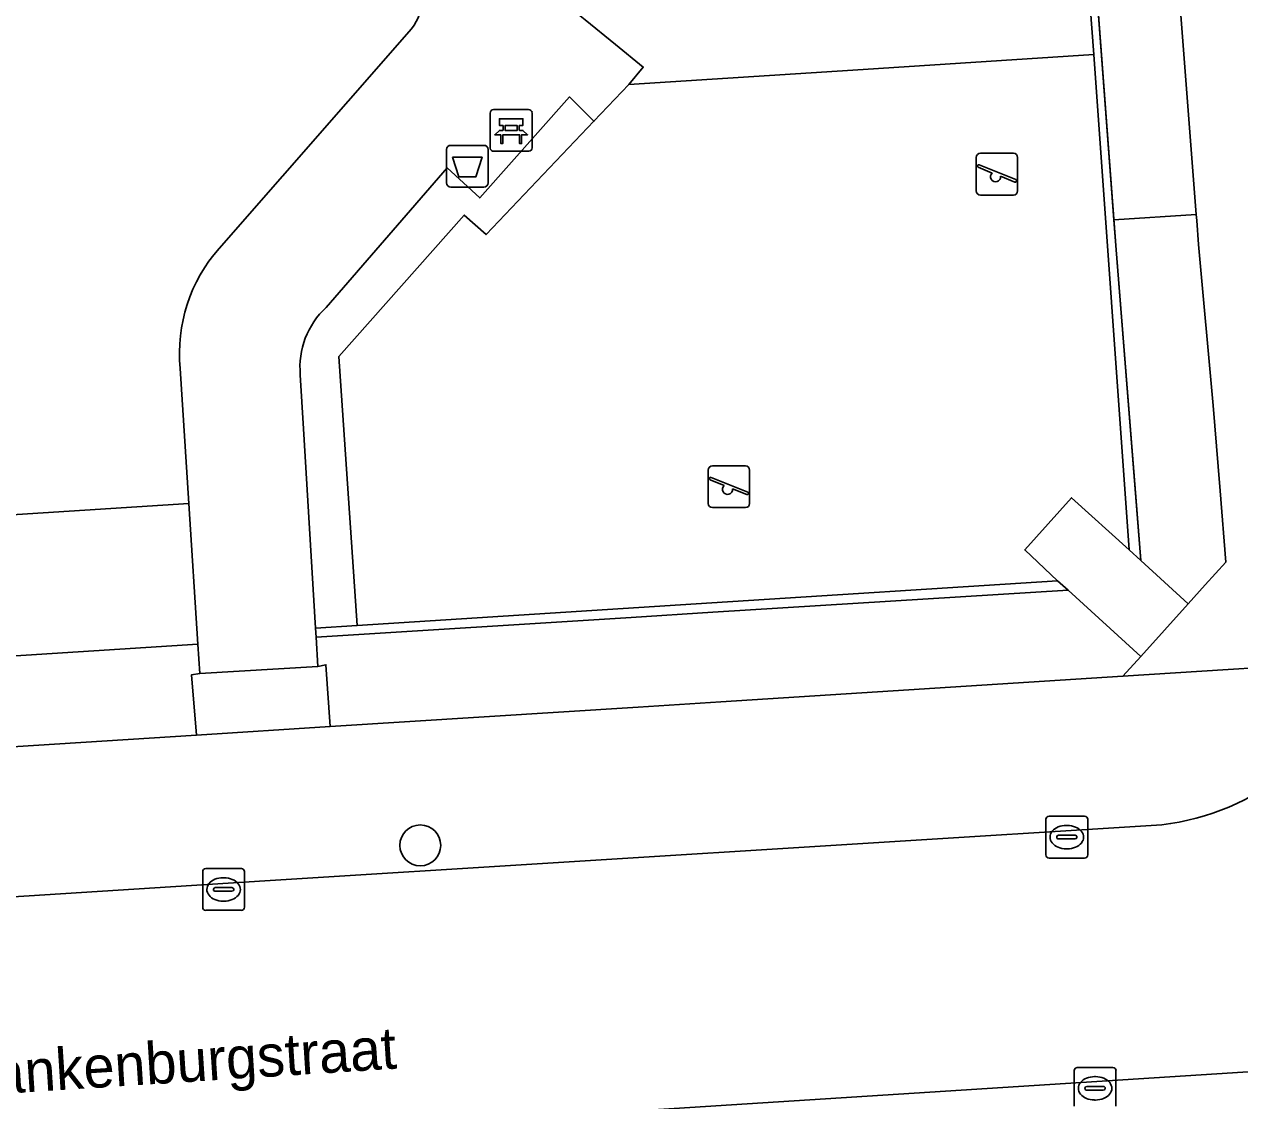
# Model space of a CAD drawing. Extents: x 159053 to 160042, y 380449 to 381423.
# Drawn here: x 159891.87 to 159920.97, y 381009.56 to 381035.33 of the extents above; entities that cross this region are included whole.
import ezdxf

# ---------------------------------------------------------------- set-up
doc = ezdxf.new("R2010")
doc.units = 0
for name, color, linetype in [('IMGEO_Afvalbak', 7, 'Continuous'), ('IMGEO_Bank', 7, 'Continuous'), ('IMGEO_Boom', 7, 'Continuous'), ('IMGEO_Groenvoorziening', 7, 'Continuous'), ('IMGEO_Haag', 7, 'Continuous'), ('IMGEO_Hek', 7, 'Continuous'), ('IMGEO_Kolk', 7, 'Continuous'), ('IMGEO_Openbare_ruimte_label', 7, 'Continuous'), ('IMGEO_Parkeervlak_open', 7, 'Continuous'), ('IMGEO_Rijbaan_lokaal_open', 7, 'Continuous'), ('IMGEO_Speelvoorziening', 7, 'Continuous'), ('IMGEO_Terreindeel_open', 7, 'Continuous'), ('IMGEO_Voetpad_halfverhard', 7, 'Continuous'), ('IMGEO_Voetpad_open', 7, 'Continuous')]:
    doc.layers.add(name, color=color, linetype=linetype)

msp = doc.modelspace()

# ---------------------------------------------------------------- linework, layer by layer
at = {"layer": 'IMGEO_Afvalbak'}
for p, q in [((159902.082, 381032.433), (159902.872, 381032.433)), ((159902.872, 381032.433), (159902.082, 381032.433)), ((159901.982, 381031.533), (159901.982, 381032.333)), ((159901.982, 381032.333), (159901.982, 381031.533)), ((159902.972, 381032.333), (159902.972, 381031.533)), ((159902.972, 381031.533), (159902.972, 381032.333)), ((159902.872, 381031.433), (159902.082, 381031.433)), ((159902.082, 381031.433), (159902.872, 381031.433))]:
    msp.add_line(p, q, dxfattribs=at)
msp.add_lwpolyline([(159902.125, 381032.147), (159902.829, 381032.147), (159902.68, 381031.677), (159902.274, 381031.677), (159902.125, 381032.147)], dxfattribs=at)
for centre, start, end in [((159902.082, 381032.333), 90, 180), ((159902.082, 381032.333), 90, 180), ((159902.872, 381032.333), 0, 90), ((159902.872, 381032.333), 360, 90), ((159902.082, 381031.533), 180, 270), ((159902.082, 381031.533), 180, 270), ((159902.872, 381031.533), 270, 0), ((159902.872, 381031.533), 270, 0)]:
    msp.add_arc(centre, 0.1, start, end, dxfattribs=at)
at = {"layer": 'IMGEO_Bank'}
for p, q in [((159903.027, 381032.365), (159903.027, 381033.206)), ((159903.027, 381033.206), (159903.027, 381032.365)), ((159903.102, 381033.29), (159903.943, 381033.29)), ((159903.943, 381033.29), (159903.102, 381033.29)), ((159904.027, 381033.215), (159904.027, 381032.374)), ((159904.027, 381032.374), (159904.027, 381033.215)), ((159903.336, 381032.796), (159903.336, 381032.902)), ((159903.38, 381032.902), (159903.38, 381032.796)), ((159903.668, 381032.908), (159903.386, 381032.908)), ((159903.386, 381032.79), (159903.668, 381032.79)), ((159903.674, 381032.796), (159903.674, 381032.902)), ((159903.718, 381032.902), (159903.718, 381032.796)), ((159903.724, 381032.688), (159903.331, 381032.688)), ((159903.952, 381032.29), (159903.111, 381032.29)), ((159903.111, 381032.29), (159903.952, 381032.29))]:
    msp.add_line(p, q, dxfattribs=at)
for points in [[(159903.33, 381032.908), (159903.244, 381032.908), (159903.244, 381033.069), (159903.807, 381033.069), (159903.807, 381032.908), (159903.724, 381032.908)], [(159903.274, 381032.688), (159903.132, 381032.688), (159903.244, 381032.79), (159903.33, 381032.79)], [(159903.724, 381032.79), (159903.807, 381032.79), (159903.919, 381032.688), (159903.78, 381032.688)], [(159903.324, 381032.681), (159903.324, 381032.474), (159903.281, 381032.474), (159903.281, 381032.681)], [(159903.774, 381032.681), (159903.774, 381032.474), (159903.73, 381032.474), (159903.73, 381032.681)]]:
    msp.add_lwpolyline(points, dxfattribs=at)
for centre, radius, start, end in [((159903.105, 381033.212), 0.0779, 92.4484, 184.2845), ((159903.105, 381033.212), 0.0779, 92.4484, 184.2845), ((159903.949, 381033.212), 0.0779, 2.4484, 94.2845), ((159903.949, 381033.212), 0.0779, 2.4484, 94.2845), ((159903.329, 381032.901), 0.00671, 2.8957, 87.1043), ((159903.329, 381032.797), 0.00671, 272.8957, 357.1043), ((159903.386, 381032.901), 0.00671, 92.8957, 177.1043), ((159903.386, 381032.797), 0.00671, 182.8957, 267.1043), ((159903.668, 381032.901), 0.00671, 2.8957, 87.1043), ((159903.668, 381032.797), 0.00671, 272.8957, 357.1043), ((159903.725, 381032.901), 0.00671, 92.8957, 177.1043), ((159903.725, 381032.797), 0.00671, 182.8957, 267.1043), ((159903.274, 381032.681), 0.00671, 2.8957, 87.1043), ((159903.331, 381032.681), 0.00671, 92.8957, 177.1043), ((159903.723, 381032.681), 0.00671, 2.8957, 87.1043), ((159903.78, 381032.681), 0.00671, 92.8957, 177.1043), ((159903.105, 381032.368), 0.0779, 182.4484, 274.2845), ((159903.105, 381032.368), 0.0779, 182.4484, 274.2845), ((159903.949, 381032.368), 0.0779, 272.4484, 4.2845), ((159903.949, 381032.368), 0.0779, 272.4484, 4.2845)]:
    msp.add_arc(centre, radius, start, end, dxfattribs=at)
at = {"layer": 'IMGEO_Boom'}
msp.add_circle((159901.35, 381015.671), 0.489, dxfattribs=at)
at = {"layer": 'IMGEO_Groenvoorziening'}
for points in [[(159892.117, 381045.973), (159891.204, 381056.552), (159883.639, 381055.989), (159873.667, 381055.247), (159857.047, 381054.01), (159852.06, 381053.638), (159850.994, 381053.559), (159850.987, 381052.168), (159844.71, 381051.607), (159845.068, 381046.827), (159850.255, 381046.514), (159850.242, 381031.021), (159841.128, 381031.196), (159840.379, 381031.961), (159833.565, 381024.293), (159837.451, 381022.304), (159841.246, 381020.361), (159895.809, 381023.857), (159895.601, 381027.093)], [(159905.301, 381035.436), (159906.022, 381034.851), (159906.69, 381034.308), (159906.347, 381033.888), (159911.707, 381034.234), (159917.481, 381034.607), (159917.255, 381037.564)], [(159896.534, 381029.966), (159901.141, 381035.226)], [(159898.477, 381026.936), (159898.554, 381025.648), (159898.841, 381020.869), (159899.835, 381020.936), (159899.4, 381027.378), (159902.403, 381030.763), (159902.925, 381030.294), (159905.51, 381033.009), (159904.92, 381033.593), (159902.775, 381031.175), (159901.994, 381031.894), (159899.095, 381028.55)], [(159825.89, 381014.588), (159826.625, 381013.909), (159895.991, 381018.311), (159895.874, 381019.757), (159896.071, 381019.789), (159896.026, 381020.487), (159831.993, 381016.385), (159829.138, 381019.311), (159828.239, 381018.287), (159826.092, 381015.842)]]:
    msp.add_lwpolyline(points, dxfattribs=at)
for points in [[(159916.161, 381054.565), (159915.959, 381054.558), (159917.255, 381037.564), (159917.481, 381034.607), (159918.323, 381022.751), (159918.606, 381022.493), (159918.485, 381024.016), (159918.013, 381029.932), (159917.959, 381030.647)], [(159918.09, 381054.632), (159916.161, 381054.565), (159917.959, 381030.647), (159919.93, 381030.775)], [(159919.985, 381030.062), (159919.941, 381030.636), (159919.93, 381030.775), (159917.959, 381030.647), (159918.013, 381029.932), (159918.485, 381024.016), (159918.606, 381022.493), (159919.741, 381021.456), (159920.148, 381021.907), (159920.639, 381022.451), (159920.5, 381024.163), (159920.453, 381024.746), (159920.335, 381026.205)], [(159895.809, 381023.857), (159841.246, 381020.361), (159837.451, 381022.304), (159831.993, 381016.385), (159896.026, 381020.487)], [(159916.864, 381021.778), (159916.612, 381022.008), (159908.335, 381021.479), (159899.835, 381020.936), (159898.841, 381020.869), (159898.854, 381020.656), (159906.4, 381021.13), (159908.355, 381021.251)], [(159918.601, 381020.192), (159916.864, 381021.778), (159908.355, 381021.251), (159906.4, 381021.13), (159898.854, 381020.656), (159898.896, 381019.955), (159899.09, 381019.996), (159899.189, 381018.514), (159906.569, 381018.982), (159908.548, 381019.108), (159918.174, 381019.719)]]:
    msp.add_lwpolyline(points, close=True, dxfattribs=at)
for centre, radius, start, end in [((159900.336, 381035.892), 1.044, 320.4037, 47.7109), ((159899.387, 381027.451), 3.803, 138.6103, 185.4075), ((159900.416, 381027.119), 1.947, 132.7024, 185.3939)]:
    msp.add_arc(centre, radius, start, end, dxfattribs=at)
at = {"layer": 'IMGEO_Haag'}
msp.add_lwpolyline([(159898.477, 381026.936), (159898.554, 381025.648), (159898.841, 381020.869), (159899.835, 381020.936), (159899.4, 381027.378), (159902.403, 381030.763), (159902.925, 381030.294), (159905.51, 381033.009), (159904.92, 381033.593), (159902.775, 381031.175), (159901.994, 381031.894), (159899.095, 381028.55)], dxfattribs=at)
msp.add_arc((159900.416, 381027.119), 1.947, 132.7024, 185.3939, dxfattribs=at)
at = {"layer": 'IMGEO_Hek'}
for points in [[(159916.161, 381054.565), (159918.013, 381029.932)], [(159918.013, 381029.932), (159918.606, 381022.493)], [(159908.355, 381021.251), (159916.864, 381021.778)], [(159898.854, 381020.656), (159906.4, 381021.13)], [(159906.4, 381021.13), (159908.355, 381021.251)], [(159896.026, 381020.487), (159831.993, 381016.385), (159829.138, 381019.311)]]:
    msp.add_lwpolyline(points, dxfattribs=at)
at = {"layer": 'IMGEO_Kolk'}
for p, q in [((159916.331, 381015.442), (159916.331, 381016.294)), ((159916.406, 381016.368), (159917.258, 381016.368)), ((159916.819, 381016.148), (159916.844, 381016.148)), ((159917.332, 381016.294), (159917.332, 381015.442)), ((159916.59, 381015.862), (159916.59, 381015.874)), ((159916.633, 381015.911), (159917.031, 381015.911)), ((159917.074, 381015.874), (159917.074, 381015.862)), ((159917.028, 381015.825), (159916.63, 381015.825)), ((159916.842, 381015.588), (159916.817, 381015.588)), ((159917.258, 381015.368), (159916.406, 381015.368)), ((159896.14, 381014.189), (159896.14, 381015.041)), ((159896.215, 381015.115), (159897.067, 381015.115)), ((159897.141, 381015.041), (159897.141, 381014.189)), ((159896.628, 381014.895), (159896.653, 381014.895)), ((159896.399, 381014.609), (159896.399, 381014.621)), ((159896.837, 381014.572), (159896.439, 381014.572)), ((159896.442, 381014.658), (159896.84, 381014.658)), ((159896.883, 381014.621), (159896.883, 381014.609)), ((159897.067, 381014.115), (159896.215, 381014.115)), ((159896.651, 381014.335), (159896.626, 381014.335)), ((159917.083, 381010.353), (159917.935, 381010.353)), ((159917.008, 381009.427), (159917.008, 381010.279)), ((159917.496, 381010.133), (159917.521, 381010.133)), ((159918.009, 381010.279), (159918.009, 381009.427)), ((159917.267, 381009.847), (159917.267, 381009.859)), ((159917.705, 381009.81), (159917.307, 381009.81)), ((159917.31, 381009.896), (159917.708, 381009.896)), ((159917.751, 381009.859), (159917.751, 381009.847)), ((159917.519, 381009.573), (159917.494, 381009.573))]:
    msp.add_line(p, q, dxfattribs=at)
for points in [[(159916.331, 381015.442), (159916.331, 381016.294)], [(159916.406, 381016.368), (159917.258, 381016.368)], [(159917.332, 381016.294), (159917.332, 381015.442)], [(159917.258, 381015.368), (159916.406, 381015.368)], [(159896.14, 381014.189), (159896.14, 381015.041)], [(159896.215, 381015.115), (159897.067, 381015.115)], [(159897.141, 381015.041), (159897.141, 381014.189)], [(159897.067, 381014.115), (159896.215, 381014.115)], [(159917.083, 381010.353), (159917.935, 381010.353)], [(159917.008, 381009.427), (159917.008, 381010.279)], [(159918.009, 381010.279), (159918.009, 381009.427)]]:
    msp.add_lwpolyline(points, dxfattribs=at)
for centre, radius, start, end in [((159916.408, 381016.292), 0.0765, 91.552, 178.448), ((159916.408, 381016.292), 0.0765, 91.552, 178.448), ((159917.256, 381016.292), 0.0765, 1.552, 88.448), ((159917.256, 381016.292), 0.0765, 1.552, 88.448), ((159916.63, 381015.871), 0.0403, 85.8775, 175.7526), ((159916.627, 381015.861), 0.0366, 178.938, 274.7102), ((159917.031, 381015.868), 0.043, 264.8664, 352.4533), ((159917.035, 381015.873), 0.0386, 1.7309, 96.639), ((159916.408, 381015.444), 0.0765, 181.552, 268.448), ((159916.408, 381015.444), 0.0765, 181.552, 268.448), ((159917.256, 381015.444), 0.0765, 271.552, 358.448), ((159917.256, 381015.444), 0.0765, 271.552, 358.448), ((159896.217, 381015.039), 0.0765, 91.552, 178.448), ((159896.217, 381015.039), 0.0765, 91.552, 178.448), ((159897.065, 381015.039), 0.0765, 1.552, 88.448), ((159897.065, 381015.039), 0.0765, 1.552, 88.448), ((159896.439, 381014.618), 0.0403, 85.8775, 175.7526), ((159896.436, 381014.608), 0.0366, 178.938, 274.7102), ((159896.84, 381014.615), 0.043, 264.8664, 352.4533), ((159896.844, 381014.62), 0.0386, 1.7309, 96.639), ((159896.217, 381014.191), 0.0765, 181.552, 268.448), ((159896.217, 381014.191), 0.0765, 181.552, 268.448), ((159897.065, 381014.191), 0.0765, 271.552, 358.448), ((159897.065, 381014.191), 0.0765, 271.552, 358.448), ((159917.085, 381010.277), 0.0765, 91.552, 178.448), ((159917.085, 381010.277), 0.0765, 91.552, 178.448), ((159917.933, 381010.277), 0.0765, 1.552, 88.448), ((159917.933, 381010.277), 0.0765, 1.552, 88.448), ((159917.307, 381009.856), 0.0403, 85.8775, 175.7526), ((159917.304, 381009.846), 0.0366, 178.938, 274.7102), ((159917.708, 381009.853), 0.043, 264.8664, 352.4533), ((159917.712, 381009.858), 0.0386, 1.7309, 96.639)]:
    msp.add_arc(centre, radius, start, end, dxfattribs=at)
for centre, major_axis, ratio, start_param, end_param in [((159916.818, 381015.868), (-0.387, 0.002), 0.722429, 4.712389, 7.853982), ((159916.843, 381015.868), (-0.39, 0.002), 0.717154, 1.570796, 4.712389), ((159896.627, 381014.615), (-0.387, 0.002), 0.722429, 4.712389, 7.853982), ((159896.652, 381014.615), (-0.39, 0.002), 0.717154, 1.570796, 4.712389), ((159917.495, 381009.853), (-0.387, 0.002), 0.722429, 4.712389, 7.853982), ((159917.52, 381009.853), (-0.39, 0.002), 0.717154, 1.570796, 4.712389)]:
    msp.add_ellipse(centre, major_axis=major_axis, ratio=ratio, start_param=start_param, end_param=end_param, dxfattribs=at)
at = {"layer": 'IMGEO_Parkeervlak_open'}
msp.add_lwpolyline([(159982.314, 381014.072), (159938.037, 381011.324), (159894.437, 381008.542)], dxfattribs=at)
at = {"layer": 'IMGEO_Rijbaan_lokaal_open'}
for points in [[(159894.437, 381008.542), (159938.037, 381011.324), (159937.604, 381017.298)], [(159919.107, 381016.164), (159897.632, 381014.823), (159877.054, 381013.51), (159877.532, 381007.54), (159878.741, 381007.623)]]:
    msp.add_lwpolyline(points, dxfattribs=at)
msp.add_arc((159918.427, 381021.992), 5.867, 276.6536, 341.0979, dxfattribs=at)
at = {"layer": 'IMGEO_Speelvoorziening'}
for p, q in [((159914.664, 381031.342), (159914.664, 381032.142)), ((159914.664, 381032.142), (159914.664, 381031.342)), ((159914.764, 381032.242), (159915.554, 381032.242)), ((159915.554, 381032.242), (159914.764, 381032.242)), ((159915.654, 381032.142), (159915.654, 381031.342)), ((159915.654, 381031.342), (159915.654, 381032.142)), ((159915.047, 381031.77), (159914.708, 381031.907)), ((159914.733, 381031.967), (159915.609, 381031.614)), ((159915.585, 381031.554), (159915.245, 381031.691)), ((159915.554, 381031.242), (159914.764, 381031.242)), ((159914.764, 381031.242), (159915.554, 381031.242)), ((159908.245, 381023.858), (159908.245, 381024.658)), ((159908.245, 381024.658), (159908.245, 381023.858)), ((159908.345, 381024.758), (159909.135, 381024.758)), ((159909.135, 381024.758), (159908.345, 381024.758)), ((159909.235, 381024.658), (159909.235, 381023.858)), ((159909.235, 381023.858), (159909.235, 381024.658)), ((159908.628, 381024.286), (159908.289, 381024.423)), ((159908.314, 381024.483), (159909.19, 381024.13)), ((159909.166, 381024.07), (159908.826, 381024.207)), ((159909.135, 381023.758), (159908.345, 381023.758)), ((159908.345, 381023.758), (159909.135, 381023.758))]:
    msp.add_line(p, q, dxfattribs=at)
for centre, radius, start, end in [((159914.764, 381032.142), 0.1, 90, 180), ((159914.764, 381032.142), 0.1, 90, 180), ((159915.554, 381032.142), 0.1, 0, 90), ((159915.554, 381032.142), 0.1, 360, 90), ((159914.721, 381031.937), 0.0327, 68.078, 248.078), ((159915.126, 381031.68), 0.12, 130.9928, 5.1632), ((159915.597, 381031.584), 0.0327, 248.078, 68.078), ((159914.764, 381031.342), 0.1, 180, 270), ((159914.764, 381031.342), 0.1, 180, 270), ((159915.554, 381031.342), 0.1, 270, 0), ((159915.554, 381031.342), 0.1, 270, 0), ((159908.345, 381024.658), 0.1, 90, 180), ((159908.345, 381024.658), 0.1, 90, 180), ((159909.135, 381024.658), 0.1, 0, 90), ((159909.135, 381024.658), 0.1, 360, 90), ((159908.302, 381024.453), 0.0327, 68.078, 248.078), ((159908.707, 381024.196), 0.12, 130.9928, 5.1632), ((159909.178, 381024.1), 0.0327, 248.078, 68.078), ((159908.345, 381023.858), 0.1, 180, 270), ((159908.345, 381023.858), 0.1, 180, 270), ((159909.135, 381023.858), 0.1, 270, 0), ((159909.135, 381023.858), 0.1, 270, 0)]:
    msp.add_arc(centre, radius, start, end, dxfattribs=at)
at = {"layer": 'IMGEO_Terreindeel_open'}
for points in [[(159911.707, 381034.234), (159906.347, 381033.888), (159905.51, 381033.009), (159902.925, 381030.294), (159902.403, 381030.763), (159899.4, 381027.378), (159899.835, 381020.936), (159908.335, 381021.479), (159916.612, 381022.008), (159915.823, 381022.746), (159916.946, 381023.995), (159918.323, 381022.751), (159917.481, 381034.607)], [(159898.896, 381019.955), (159896.071, 381019.789), (159895.874, 381019.757), (159895.991, 381018.311), (159899.189, 381018.514), (159899.09, 381019.996)]]:
    msp.add_lwpolyline(points, close=True, dxfattribs=at)
at = {"layer": 'IMGEO_Voetpad_halfverhard'}
for points in [[(159899.095, 381028.55), (159901.994, 381031.894), (159902.775, 381031.175), (159904.92, 381033.593), (159905.51, 381033.009), (159906.347, 381033.888), (159906.69, 381034.308), (159906.022, 381034.851), (159905.301, 381035.436), (159904.584, 381036.019), (159902.991, 381037.4), (159902.021, 381038.245), (159894.664, 381044.647)], [(159901.141, 381035.226), (159896.534, 381029.966)], [(159895.601, 381027.093), (159895.809, 381023.857), (159896.026, 381020.487), (159896.071, 381019.789), (159898.896, 381019.955), (159898.854, 381020.656), (159898.841, 381020.869), (159898.554, 381025.648), (159898.477, 381026.936)]]:
    msp.add_lwpolyline(points, dxfattribs=at)
msp.add_lwpolyline([(159918.606, 381022.493), (159918.323, 381022.751), (159916.946, 381023.995), (159915.823, 381022.746), (159916.612, 381022.008), (159916.864, 381021.778), (159918.601, 381020.192), (159919.741, 381021.456)], close=True, dxfattribs=at)
for centre, radius, start, end in [((159900.336, 381035.892), 1.044, 320.4037, 47.7109), ((159899.387, 381027.451), 3.803, 138.6103, 185.4075), ((159900.416, 381027.119), 1.947, 132.7024, 185.3939)]:
    msp.add_arc(centre, radius, start, end, dxfattribs=at)
at = {"layer": 'IMGEO_Voetpad_open'}
for points in [[(159920.989, 381064.626), (159920.062, 381079.331), (159916.457, 381079.091), (159916.621, 381076.075), (159917.202, 381067.017), (159917.378, 381064.053), (159918, 381055.799), (159918.09, 381054.632), (159919.93, 381030.775), (159919.941, 381030.636), (159919.985, 381030.062), (159920.335, 381026.205), (159920.453, 381024.746), (159920.5, 381024.163), (159920.639, 381022.451), (159920.148, 381021.907), (159919.741, 381021.456), (159918.601, 381020.192), (159918.174, 381019.719), (159923.978, 381020.091)], [(159923.978, 381020.091), (159918.174, 381019.719), (159908.548, 381019.108), (159906.569, 381018.982), (159899.189, 381018.514), (159895.991, 381018.311), (159826.625, 381013.909), (159825.89, 381014.588), (159823.849, 381016.473), (159820.277, 381015.692)], [(159826.786, 381010.321), (159827.718, 381010.363), (159850.836, 381011.867), (159871.407, 381013.161), (159877.054, 381013.51), (159897.632, 381014.823), (159919.107, 381016.164)]]:
    msp.add_lwpolyline(points, dxfattribs=at)
msp.add_arc((159918.427, 381021.992), 5.867, 276.6536, 341.0979, dxfattribs=at)

# ---------------------------------------------------------------- texts
at = {"layer": 'IMGEO_Openbare_ruimte_label'}
msp.add_text('van Blankenburgstraat', height=1, rotation=3.6693, dxfattribs=at).set_placement((159887.453, 381009.472))

doc.saveas('drawing.dxf')
